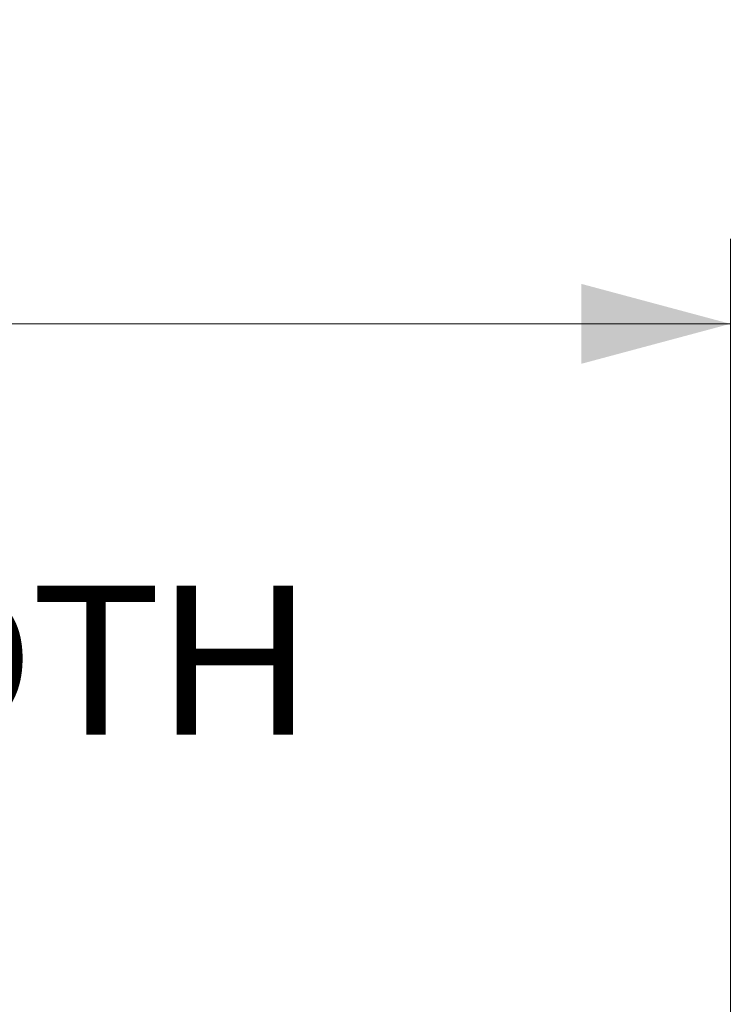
# Model space of a CAD drawing. Header units: millimetres. Extents: x 0 to 594, y 0 to 420.
# Tile 418 of 420: x 503 to 519, y 163 to 186. Entities that reach past the tile are written whole.
import ezdxf

# ---------------------------------------------------------------- set-up
doc = ezdxf.new("R2010")
doc.units = ezdxf.units.MM
doc.layers.add('1', color=7, linetype='Continuous', true_color=0xffffff)
doc.styles.add('Arial Unicode MS', font='txt')
doc.dimstyles.get("Standard").update_dxf_attribs({"dimtxt": 0.18, "dimasz": 0.18, "dimexe": 0.18, "dimexo": 0.0625, "dimgap": 0.09, "dimtad": 0, "dimtih": 1, "dimtoh": 1, "dimdec": 4, "dimzin": 0, "dimdsep": 46, "dimtxsty": 'Standard', "dimcen": 0.09, "dimadec": 0, "dimazin": 0, "dimtfac": 1, "dimtdec": 4, "dimtofl": 0, "dimtmove": 0, "dimatfit": 3, "dimfxl": 0, "dimtolj": 1, "dimtzin": 0, "dimarcsym": 0})

# ---------------------------------------------------------------- blocks, each defined once
blk = doc.blocks.new('_U4')
at = {"layer": '1', "color": 18, "lineweight": 13}
for p, q in [((437.936, 115.069), (437.936, 181.233)), ((519.436, 115.069), (519.436, 181.233)), ((437.936, 179.233), (472.602, 179.233)), ((519.436, 179.233), (484.769, 179.233))]:
    blk.add_line(p, q, dxfattribs=at)
at = {"layer": '1', "color": 18}
for points in [[(437.936, 179.233), (441.436, 180.171), (441.436, 178.295)], [(519.436, 179.233), (515.936, 178.295), (515.936, 180.171)]]:
    blk.add_solid(points, dxfattribs=at)
at = {"layer": '1', "color": 18, "linetype": 'Continuous', "lineweight": 13, "char_height": 3.5, "attachment_point": 7, "line_spacing_factor": 1.047437, "style": 'Arial Unicode MS'}
for s, insert in [('\\fArial Unicode MS|b0|i0;\\W1.0000;1.63', (474.288, 176.597)), ('\\fArial Unicode MS|b0|i0;\\W1.0000;DEFLATED TUBES WIDTH', (448.982, 169.538))]:
    blk.add_mtext(s, dxfattribs=dict(at, insert=insert))

msp = doc.modelspace()

# ---------------------------------------------------------------- dimensions: what is measured, and where the dimension line sits
at = {"layer": '1', "color": 18, "linetype": 'Continuous', "lineweight": 13}
dim = msp.add_linear_dim(base=(519.436, 179.233), p1=(437.936, 115.069), p2=(519.436, 115.069), text=' <> \\P\\fArial Unicode MS|b0|i0;\\C18;{\\H1.00x;\\fArial Unicode MS|b0|i0;DEFLATED TUBES WIDTH\\fArial Unicode MS|b0|i0;}\\C18;', dimstyle='Standard', override={"dimtxt": 3.5, "dimasz": 3.5, "dimexe": 2, "dimexo": 0, "dimgap": 1.5, "dimtih": 1, "dimtoh": 1, "dimdec": 2, "dimlfac": 0.02, "dimdsep": 46, "dimlunit": 2, "dimtxsty": 'Arial Unicode MS', "dimsah": 1, "dimse1": 0, "dimse2": 0, "dimsd1": 0, "dimsd2": 0, "dimclrd": 18, "dimclre": 18, "dimclrt": 18, "dimtol": 0, "dimtm": -0.1, "dimtfac": 1, "dimtdec": 2, "dimtofl": 1, "dimtmove": 0, "dimlwd": 13, "dimlwe": 13}, dxfattribs=at)
dim.commit()
dim.dimension.update_dxf_attribs({"geometry": '_U4', "text_midpoint": (478.686, 179.233), "dimtype": 160})

doc.saveas('drawing.dxf')
